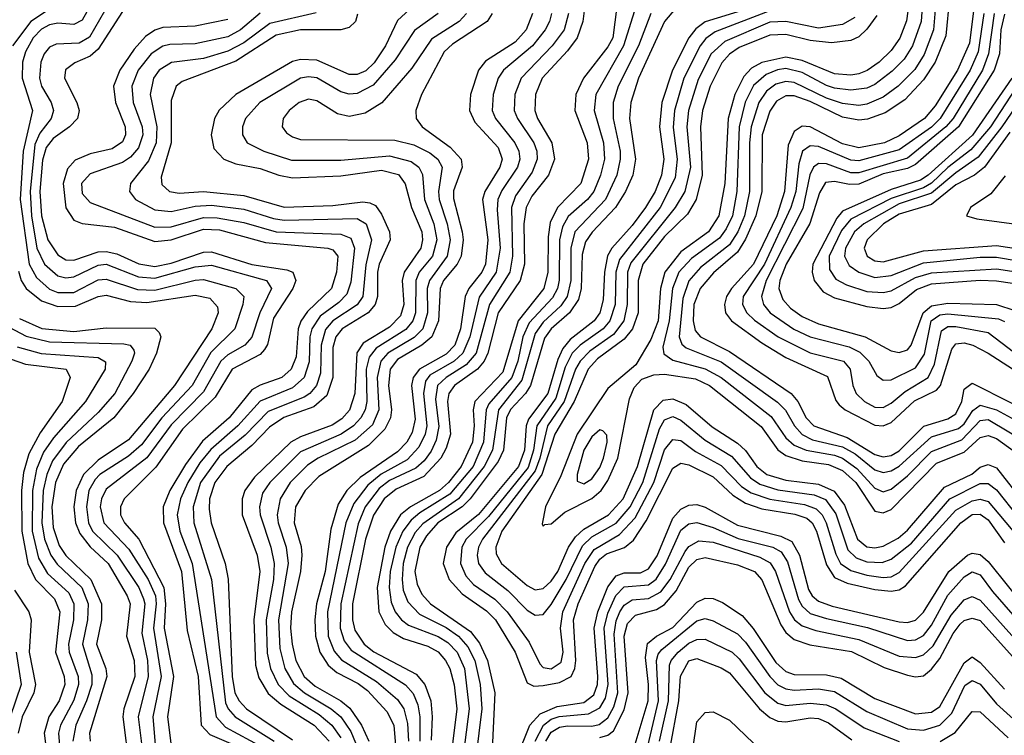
# Model space of a CAD drawing. Header units: inches. Extents: x 990535 to 1117859, y 769386 to 892122.
# Tile 818 of 1056: x 1046396 to 1048830, y 870605 to 872375. Entities that reach past the tile are written whole.
import ezdxf

# ---------------------------------------------------------------- set-up
doc = ezdxf.new("R2010")
doc.units = ezdxf.units.IN
doc.header["$MEASUREMENT"] = 0
doc.layers.add('B0847', color=7, linetype='Continuous')

msp = doc.modelspace()

# ---------------------------------------------------------------- linework, layer by layer
at = {"layer": 'B0847', "color": 5}
for points, elevation in [([(1046604.3, 872470), (1046550, 872373.5), (1046530, 872362.7), (1046490, 872366.2), (1046470, 872362.3), (1046450, 872351.2), (1046429.2, 872330), (1046410, 872295), (1046402.5, 872270), (1046402.1, 872230), (1046427.9, 872150), (1046404.5, 872050), (1046397.5, 871930), (1046419.4, 871770), (1046437.1, 871737.1), (1046470, 871708), (1046490, 871699.9), (1046530, 871699.9), (1046590, 871731.2), (1046610, 871733.3), (1046687.5, 871707.5), (1046730, 871706.1), (1046830, 871730.9), (1046850, 871732.1), (1046930.1, 871710), (1046949.7, 871690), (1046947.3, 871670), (1046927.7, 871610), (1046868.7, 871551.3), (1046821.9, 871470), (1046747, 871390), (1046696.9, 871323.1), (1046664.6, 871295.4), (1046594.3, 871250), (1046582.6, 871237.4), (1046567.1, 871210), (1046560.7, 871170), (1046566.4, 871130), (1046576.2, 871110), (1046637.1, 871050), (1046690.2, 870970), (1046702.2, 870942.2), (1046704.9, 870930), (1046697.5, 870857.5), (1046712, 870790), (1046713.1, 870750), (1046688.5, 870650), (1046704.7, 870524.7)], 3140), ([(1047800.3, 872470), (1047787.6, 872370), (1047774.1, 872330), (1047750, 872297.6), (1047687.2, 872230), (1047670.6, 872190), (1047669.3, 872150), (1047676, 872130), (1047711.4, 872070), (1047718, 872030), (1047703.2, 871990), (1047661.4, 871938.6), (1047647.5, 871910), (1047641.7, 871870), (1047643.7, 871770), (1047633.1, 871730), (1047578.9, 871650), (1047553.4, 871550), (1047544.4, 871530), (1047527.6, 871510), (1047470.9, 871470), (1047456.5, 871450), (1047453.3, 871430), (1047460.8, 871350), (1047450, 871314.7), (1047436.7, 871290), (1047395, 871245), (1047326.7, 871213.3), (1047297, 871190), (1047270.8, 871149.2), (1047250.8, 871090), (1047218.7, 870930), (1047218.2, 870890), (1047224.5, 870864.5), (1047247.7, 870830), (1047271.1, 870811.1), (1047375.8, 870755.9), (1047397.3, 870730), (1047411.9, 870690), (1047415.7, 870650), (1047413, 870593)], 3480), ([(1048598.3, 872450), (1048588.1, 872371.9), (1048571.2, 872328.8), (1048550, 872298.3), (1048520.1, 872270), (1048490.7, 872249.3), (1048470, 872241.1), (1048450, 872237.9), (1048410, 872241.1), (1048330, 872274.1), (1048290, 872282), (1048230, 872269), (1048205, 872255), (1048185.6, 872234.4), (1048163.5, 872190), (1048146.8, 872130), (1048138.7, 871970), (1048124.3, 871890), (1048098.2, 871850), (1048030, 871800.5), (1047990.4, 871750), (1047980.1, 871710), (1047974.3, 871630), (1047956.1, 871583.9), (1047918.7, 871521.3), (1047850, 871462.3), (1047773.9, 871350), (1047733.7, 871246.3), (1047695.4, 871170), (1047687.7, 871127.7), (1047690, 871121.7), (1047694, 871126), (1047710, 871127.4), (1047743.5, 871156.5), (1047810, 871190.8), (1047833.4, 871210), (1047850, 871234.8), (1047874.1, 871290), (1047903, 871437), (1047914.6, 871465.4), (1047934.1, 871485.9), (1047963.6, 871496.4), (1047990, 871498.4), (1048066.6, 871486.6), (1048101.2, 871470), (1048228.5, 871368.5), (1048270, 871310.6), (1048290, 871296.5), (1048330, 871283.6), (1048394.7, 871274.7), (1048430, 871259.8), (1048462.6, 871230), (1048510, 871158.8), (1048530, 871155.1), (1048550, 871163.5), (1048661.8, 871278.2), (1048730, 871305.1), (1048770, 871341.1), (1048790, 871346.3), (1048810, 871339.2), (1048870, 871295.8)], 3720), ([(1046630, 872439.2), (1046568.3, 872331.7), (1046543, 872317), (1046485.8, 872314.2), (1046470, 872306.7), (1046456.8, 872290), (1046447.8, 872270), (1046444.6, 872230), (1046450.1, 872210), (1046474.1, 872170), (1046479.8, 872150), (1046473.4, 872130), (1046445.8, 872094.2), (1046433.6, 872066.4), (1046421.6, 871950), (1046424.9, 871890), (1046438.1, 871810), (1046457.5, 871770), (1046490, 871741.4), (1046510, 871736.2), (1046530, 871738.8), (1046590, 871767.8), (1046610, 871769.7), (1046690, 871738.4), (1046730, 871735.1), (1046830, 871763.5), (1046870, 871767.8), (1047006.1, 871730), (1047018.4, 871710), (1046989.9, 871650.1), (1046970, 871589.6), (1046952.4, 871570), (1046910, 871545.7), (1046892.8, 871530), (1046850, 871454.1), (1046770, 871372.8), (1046710, 871290.7), (1046610, 871213.6), (1046598.2, 871190), (1046594.9, 871170), (1046603.9, 871130), (1046665.3, 871065.3), (1046713.3, 870990), (1046731.6, 870950), (1046733.6, 870930), (1046726.9, 870870), (1046745.3, 870750), (1046725, 870650), (1046731.7, 870571.7)], 3160), ([(1048628.1, 872430), (1048624, 872370), (1048602.8, 872310), (1048582.5, 872277.5), (1048552.7, 872247.3), (1048510, 872214.3), (1048490, 872205.3), (1048450, 872200.5), (1048410, 872205.5), (1048390, 872211.7), (1048330, 872244.3), (1048290, 872253.9), (1048269.1, 872250.9), (1048240.6, 872239.4), (1048210, 872212.3), (1048189.3, 872170.7), (1048174.1, 872110), (1048168.7, 871950), (1048157.4, 871890), (1048142.4, 871857.6), (1048125.7, 871834.3), (1048056.2, 871783.8), (1048025.3, 871750), (1048009.7, 871710), (1048001, 871630), (1047985.2, 871565.2), (1047988.1, 871548.2), (1048010, 871532.8), (1048090, 871511.6), (1048129.6, 871489.5), (1048253.3, 871393.3), (1048290, 871340.8), (1048310, 871322.5), (1048339.8, 871310), (1048410, 871297.9), (1048430, 871290), (1048464.7, 871264.7), (1048510, 871215.7), (1048530, 871207.1), (1048550, 871213.8), (1048590, 871246.8), (1048650, 871306.5), (1048724.8, 871335.2), (1048770, 871383.1), (1048790, 871385.7), (1048887.5, 871327.5)], 3740), ([(1048660.9, 872430), (1048654.8, 872350), (1048631.3, 872288.7), (1048608.2, 872251.8), (1048567.2, 872210), (1048530, 872183.1), (1048490, 872165.5), (1048470, 872162.8), (1048430, 872167.6), (1048390, 872181), (1048310, 872219.1), (1048290, 872221.9), (1048264.7, 872215.3), (1048242, 872198), (1048223, 872170), (1048204.2, 872110), (1048199.6, 872070), (1048200.1, 871950), (1048187.7, 871890), (1048171, 871850), (1048150, 871817.7), (1048078.4, 871761.6), (1048050, 871728.5), (1048035, 871685), (1048026.3, 871590), (1048032.5, 871572.5), (1048043.1, 871563.1), (1048130, 871528.7), (1048268.7, 871428.7), (1048288.7, 871408.7), (1048311.3, 871370), (1048330, 871348.9), (1048355.7, 871335.7), (1048430, 871318.6), (1048460.6, 871300.6), (1048510, 871261.2), (1048530, 871254.4), (1048550, 871258.9), (1048570, 871270.2), (1048650, 871342.8), (1048716, 871364), (1048730, 871375.5), (1048751.8, 871408.2), (1048770, 871421.2), (1048810, 871410), (1048910, 871355.1)], 3760), ([(1048694.3, 872430), (1048684.9, 872335.1), (1048658.6, 872270), (1048630, 872225.8), (1048583.7, 872176.3), (1048535.3, 872144.7), (1048491.4, 872128.6), (1048470, 872126.6), (1048430, 872133.7), (1048350, 872172.7), (1048310, 872186.1), (1048290, 872186.1), (1048266.9, 872173.1), (1048250, 872148.6), (1048231.5, 872090), (1048229.9, 871950), (1048215.8, 871890), (1048190, 871831.6), (1048170, 871799.6), (1048111.1, 871748.9), (1048078.2, 871710), (1048062.6, 871670), (1048060.5, 871630), (1048065.8, 871605.8), (1048078.4, 871590), (1048150, 871554.3), (1048303.2, 871450), (1048319.6, 871430), (1048340.1, 871390), (1048358.5, 871370), (1048441.5, 871341.5), (1048510, 871299.4), (1048530, 871293.2), (1048550, 871296.8), (1048570, 871308.3), (1048630.5, 871369.5), (1048690, 871387.9), (1048710, 871400), (1048724.8, 871430), (1048730, 871460.5), (1048750, 871475.5), (1048940, 871380)], 3780), ([(1047370.1, 872410), (1047330, 872372.5), (1047300.4, 872310), (1047271.8, 872268.2), (1047251.5, 872248.5), (1047230, 872238.9), (1047210, 872239), (1047130, 872274.4), (1047090, 872276.4), (1047070, 872271.3), (1046930.5, 872190), (1046889.3, 872150.7), (1046877.1, 872130), (1046868.9, 872090), (1046876, 872056), (1046900.4, 872030), (1046930, 872018.6), (1046990, 872006.8), (1047036.8, 871990), (1047070, 871983.8), (1047190, 871988.9), (1047290, 872002.4), (1047332.2, 871992.2), (1047349, 871969), (1047364.7, 871910), (1047389.8, 871850), (1047391.5, 871830), (1047387.5, 871810), (1047346.2, 871750), (1047341.6, 871730), (1047345.3, 871670), (1047337.6, 871642.4), (1047310, 871614.3), (1047245.3, 871574.7), (1047229.6, 871550.4), (1047224.3, 871450), (1047211.2, 871408.8), (1047192.2, 871387.8), (1047168.4, 871371.6), (1047090, 871343.3), (1047066.2, 871330), (1046976.4, 871243.6), (1046952.3, 871210), (1046945.6, 871190), (1046945.8, 871150), (1046982.7, 871050), (1046989.2, 871010), (1046974.5, 870890), (1046978.6, 870778.6), (1046987.1, 870747.1), (1047010, 870708.5), (1047041.5, 870681.4), (1047124.1, 870630), (1047160.5, 870590)], 3320), ([(1047872.2, 872407.8), (1047861.9, 872330), (1047850, 872307.4), (1047789.8, 872230), (1047770.3, 872190), (1047768.4, 872150), (1047798.5, 872070), (1047801.7, 872030), (1047783, 871970), (1047725.6, 871910), (1047706.8, 871873.2), (1047702.1, 871837.9), (1047701, 871750), (1047691.6, 871710), (1047628, 871630), (1047590, 871503), (1047520.9, 871430), (1047516.6, 871410), (1047519, 871370), (1047515, 871330), (1047487.4, 871270), (1047455.7, 871230), (1047433.6, 871210), (1047361.7, 871170), (1047337.6, 871150), (1047312.4, 871110), (1047298.8, 871070), (1047279.5, 870970), (1047283.5, 870910), (1047299.1, 870879.1), (1047318.8, 870858.8), (1047344.2, 870844.2), (1047404.8, 870824.8), (1047430, 870811.1), (1047448.6, 870790), (1047458.9, 870770), (1047469.6, 870729.6), (1047476.1, 870670), (1047456.6, 870510)], 3520), ([(1047919.4, 872410), (1047888.6, 872310), (1047819.7, 872190), (1047815.7, 872150), (1047839.1, 872070), (1047841.8, 872030), (1047831.8, 871990), (1047814.9, 871950), (1047799.2, 871930), (1047751.6, 871888.4), (1047737.4, 871862.6), (1047730.6, 871830), (1047729.5, 871730.5), (1047725.4, 871710), (1047713, 871687), (1047655.1, 871624.9), (1047639.6, 871590), (1047626.9, 871530), (1047612.7, 871490), (1047555.4, 871424.6), (1047549.1, 871410), (1047542.4, 871330), (1047516.6, 871270), (1047459.2, 871200.8), (1047385, 871155), (1047363.4, 871136.6), (1047343, 871110), (1047325.6, 871070), (1047312, 871010), (1047309.1, 870970), (1047314.2, 870934.2), (1047324.2, 870910), (1047339.8, 870890), (1047357.3, 870877.3), (1047430, 870849.2), (1047454, 870834), (1047476.9, 870810), (1047495.5, 870770), (1047507.1, 870670), (1047488.9, 870528.9)], 3540), ([(1048017.3, 872402.7), (1047989.9, 872370.1), (1047925.7, 872230), (1047906.3, 872170), (1047902.9, 872130), (1047918, 872030), (1047911.2, 871990), (1047893.6, 871950), (1047868.9, 871910), (1047810.6, 871849.4), (1047794.4, 871825.6), (1047786.4, 871793.6), (1047784.1, 871710), (1047777.1, 871682.9), (1047755, 871650), (1047709.8, 871610.2), (1047693.1, 871586.9), (1047658.6, 871470), (1047646.4, 871450), (1047609, 871411), (1047599.2, 871390), (1047591.5, 871310), (1047578.4, 871281.6), (1047509.5, 871190), (1047489.3, 871170), (1047429.2, 871130), (1047401.5, 871098.5), (1047385, 871070), (1047372.9, 871010), (1047378.4, 870978.4), (1047390, 870953.9), (1047411.5, 870930), (1047510, 870861.7), (1047532.4, 870832.4), (1047552.1, 870790), (1047570, 870710), (1047563.5, 870570)], 3580), ([(1048755.5, 872410), (1048743.2, 872316.8), (1048714.2, 872250), (1048658.5, 872161.5), (1048632.6, 872130), (1048570, 872087.5), (1048533.6, 872070), (1048470, 872057.7), (1048430, 872068), (1048350, 872110), (1048330, 872111.7), (1048310, 872098.2), (1048295.3, 872064.7), (1048286.3, 871950), (1048267.7, 871890), (1048210, 871770.2), (1048155.5, 871710), (1048143.3, 871690), (1048137.7, 871670), (1048140.8, 871650), (1048155.6, 871630), (1048230, 871575.9), (1048290, 871539.6), (1048392.2, 871492.2), (1048412.9, 871432.9), (1048421.8, 871421.8), (1048436, 871410), (1048510, 871371.8), (1048530, 871370.2), (1048550, 871378.2), (1048608, 871432), (1048661.9, 871458.1), (1048671.7, 871470), (1048699.8, 871560.2), (1048710, 871573.3), (1048730, 871575.4), (1048751.8, 871570), (1048790, 871550.3), (1048910, 871472.6)], 3820), ([(1046470, 872400.7), (1046423.6, 872370), (1046378.1, 872310)], 3120), ([(1046650, 872394.8), (1046590, 872301.5), (1046570, 872284.4), (1046532.3, 872267.7), (1046509.3, 872250.7), (1046506.4, 872230), (1046537.1, 872170), (1046542.6, 872150), (1046538.8, 872130), (1046519.1, 872110), (1046478.7, 872081.3), (1046461.6, 872058.4), (1046452.5, 872027.5), (1046445.7, 871950), (1046450.2, 871890), (1046465.4, 871830), (1046490, 871793.4), (1046510, 871781), (1046530, 871779.6), (1046590, 871800.5), (1046610, 871801.6), (1046635.8, 871795.8), (1046690.7, 871770.7), (1046730, 871764.5), (1046770, 871772.6), (1046850, 871799.8), (1046870, 871800.7), (1046969.4, 871769.4), (1047056.4, 871756.4), (1047071, 871750), (1047078.1, 871730), (1047070.7, 871710), (1047023.5, 871636.5), (1047008.5, 871571.5), (1047001.1, 871558.9), (1046990, 871547), (1046921.3, 871510), (1046879, 871441), (1046798.2, 871361.8), (1046732.1, 871267.9), (1046654.3, 871190), (1046644.8, 871170), (1046645.1, 871150), (1046655.3, 871130), (1046690.3, 871090), (1046752.2, 870970), (1046756.7, 870930), (1046753.3, 870870), (1046776.1, 870750), (1046761.6, 870650), (1046770, 870578.9)], 3180), ([(1046990, 872390.6), (1046941.6, 872350), (1046910, 872332.2), (1046830, 872315.4), (1046766.8, 872313.2), (1046750, 872309.2), (1046720.5, 872290), (1046688.5, 872250), (1046673.3, 872210), (1046676.5, 872170), (1046698.3, 872110), (1046700, 872090), (1046690, 872057.8), (1046670, 872034.8), (1046650, 872021.4), (1046570, 871993.7), (1046548.9, 871970), (1046550, 871944.6), (1046570, 871922.7), (1046730, 871861.4), (1046770, 871862.7), (1046850, 871885.5), (1046884.4, 871884.4), (1046950, 871873.2), (1047030, 871850.2), (1047190, 871844.5), (1047214.7, 871834.7), (1047223.8, 871810), (1047214.3, 871725.7), (1047204.4, 871695.6), (1047184.7, 871675.3), (1047138.8, 871641.1), (1047117.7, 871610), (1047113.1, 871590), (1047111.8, 871528.2), (1047098.7, 871490), (1047070, 871464.4), (1046990, 871431.6), (1046935, 871370), (1046868, 871312), (1046841.1, 871278.9), (1046811.9, 871230), (1046793.8, 871190), (1046785.1, 871150), (1046791.8, 871110), (1046822.1, 871030), (1046881.3, 870650), (1046904.6, 870624.6), (1046995.7, 870575.7)], 3240), ([(1047128.4, 872391.6), (1047014.3, 872365.7), (1046950, 872317.2), (1046910, 872296.6), (1046850, 872278.9), (1046771.3, 872268.7), (1046740.9, 872250), (1046726.4, 872230), (1046718.7, 872190), (1046735.3, 872110), (1046733.6, 872070), (1046714.1, 872025.9), (1046669.6, 871970), (1046667.5, 871950), (1046682.5, 871930), (1046730, 871904.4), (1046770, 871900.2), (1046830, 871913.6), (1046870, 871915.9), (1046950, 871906.5), (1047023.1, 871883.1), (1047050, 871879.2), (1047230, 871883.1), (1047252.6, 871870), (1047265.2, 871830), (1047251.7, 871768.3), (1047243.8, 871690), (1047230.4, 871669.6), (1047170.1, 871629.9), (1047151.5, 871608.5), (1047141.4, 871570), (1047139.7, 871500.3), (1047129.8, 871470), (1047112.7, 871450), (1047098.8, 871441.2), (1047010, 871405.3), (1046952.9, 871347.1), (1046890, 871294.8), (1046843.2, 871230), (1046824.4, 871170), (1046826.6, 871130), (1046870.2, 870990), (1046905, 870685), (1046911.1, 870670), (1046928.7, 870650), (1047025.1, 870590)], 3260), ([(1047231.2, 872388.8), (1047225.7, 872370), (1047210, 872355.8), (1047190, 872349.4), (1047090, 872350.1), (1047030, 872336.4), (1046930, 872272), (1046797.9, 872222.1), (1046782.6, 872210), (1046770, 872175.1), (1046770.2, 872070), (1046745.5, 871985.5), (1046747.2, 871967.2), (1046765.9, 871950), (1046790, 871946), (1046850.1, 871949.9), (1046950, 871940.3), (1047050, 871911.2), (1047170, 871915.5), (1047244.1, 871924.1), (1047261.7, 871921.7), (1047275.2, 871915.2), (1047290, 871893.7), (1047309.8, 871850), (1047312, 871830), (1047284.3, 871770), (1047280.1, 871750), (1047280.3, 871690), (1047274.6, 871670), (1047257.1, 871650), (1047192.7, 871610), (1047177, 871590), (1047170, 871563.6), (1047169.9, 871490), (1047155.1, 871444.9), (1047123.1, 871416.9), (1047048.8, 871391.2), (1047013.2, 871366.8), (1046970, 871321.8), (1046907.6, 871270), (1046878.4, 871230), (1046865.2, 871190), (1046864.1, 871164.1), (1046869.6, 871130), (1046903.7, 871030), (1046910.9, 870990.9), (1046921.5, 870750), (1046927.9, 870710), (1046938.1, 870690), (1046956.4, 870670), (1047070, 870593.7)], 3280), ([(1047430.5, 872390), (1047372, 872348), (1047324.4, 872275.6), (1047270, 872213.2), (1047230, 872192.6), (1047210, 872190.9), (1047190, 872196.2), (1047130, 872230.9), (1047110, 872233.7), (1047090, 872229.9), (1046989.6, 872170), (1046954.4, 872130), (1046946.6, 872110), (1046946.5, 872090), (1046958, 872070), (1046999.8, 872050), (1047067.5, 872027.6), (1047190, 872027.7), (1047310, 872037.7), (1047363.8, 872023.8), (1047382.6, 872010), (1047391.8, 871991.8), (1047396.5, 871930), (1047419.5, 871870), (1047427.1, 871830), (1047415.9, 871790), (1047383.6, 871750), (1047374.7, 871730), (1047374.2, 871650), (1047368, 871630), (1047350, 871608.1), (1047277.4, 871562.6), (1047259.9, 871540.1), (1047252.4, 871510), (1047253.6, 871430), (1047249.9, 871410), (1047239.2, 871390), (1047220.8, 871370), (1047190.6, 871349.4), (1047090, 871305.7), (1047014, 871230), (1046996.5, 871203.5), (1046988.4, 871170), (1046990, 871150), (1047016.6, 871070), (1047025.1, 871030), (1047023.2, 870990), (1047004.9, 870890), (1047008, 870808), (1047015.9, 870770), (1047034.6, 870730), (1047062.2, 870702.2), (1047136.4, 870656.4), (1047167.5, 870630), (1047190, 870598.5)], 3340), ([(1047500.1, 872390), (1047482.4, 872370), (1047413.4, 872326.6), (1047364.9, 872255.1), (1047291.2, 872168.8), (1047250, 872143.6), (1047210, 872135.7), (1047181.6, 872141.6), (1047130, 872174.3), (1047110, 872178.3), (1047086.5, 872170), (1047062.2, 872150), (1047047.5, 872130), (1047045.1, 872110), (1047055.3, 872095.3), (1047070, 872084.7), (1047090, 872078.6), (1047322.9, 872077), (1047370, 872065.6), (1047410, 872045.7), (1047429.4, 872030), (1047440.3, 872010), (1047431.5, 871950), (1047432.7, 871930), (1047452.9, 871870), (1047460.1, 871830), (1047452.8, 871790), (1047408.5, 871730), (1047403.5, 871710), (1047404.2, 871650), (1047392.3, 871610), (1047370.9, 871589.1), (1047306.2, 871550), (1047288.5, 871530), (1047279.2, 871490), (1047283.4, 871410), (1047267.6, 871372.4), (1047225.5, 871334.5), (1047134, 871290), (1047107.4, 871272.6), (1047064.8, 871230), (1047039.8, 871190), (1047032.3, 871150), (1047034.7, 871130), (1047054.4, 871070), (1047059.9, 871030), (1047035.8, 870890), (1047039.2, 870819.2), (1047050.9, 870770), (1047073, 870733), (1047099.7, 870710), (1047166, 870670), (1047190.1, 870650.1), (1047214.4, 870614.4), (1047225.8, 870585.8)], 3360), ([(1047563.4, 872390), (1047551.1, 872370), (1047465.5, 872314.5), (1047444.9, 872295.1), (1047389, 872190), (1047375.5, 872150), (1047376.3, 872130), (1047391, 872110), (1047459.6, 872059.6), (1047487.2, 872030), (1047490, 872010), (1047468.6, 871951.4), (1047467.8, 871932.2), (1047489.9, 871850), (1047492, 871830), (1047487, 871790), (1047477.4, 871770), (1047443.5, 871730), (1047435, 871710), (1047431.3, 871630), (1047414.3, 871590), (1047390, 871570), (1047330, 871534.4), (1047311.7, 871510), (1047307.5, 871470), (1047315.3, 871410), (1047312.2, 871390), (1047298.4, 871361.6), (1047258.4, 871321.6), (1047135.4, 871244.6), (1047101.7, 871210), (1047078, 871170), (1047074.4, 871130), (1047091.6, 871071.6), (1047093.6, 871050), (1047090.3, 871010), (1047067.7, 870910), (1047065.3, 870870), (1047069.1, 870830), (1047078.3, 870790), (1047099.2, 870750), (1047126, 870726), (1047189.6, 870689.6), (1047211.9, 870671.9), (1047240.4, 870630), (1047258.6, 870590)], 3380), ([(1047663.5, 872390), (1047647.9, 872350), (1047620.6, 872319.4), (1047547.6, 872272.4), (1047529.8, 872250), (1047510.1, 872190), (1047507.5, 872150), (1047521.3, 872121.3), (1047578.3, 872058.3), (1047588.2, 872030), (1047582.9, 872010), (1047545.4, 871950), (1047540.2, 871930), (1047553.2, 871830), (1047547.4, 871770), (1047538.2, 871750), (1047506, 871710), (1047497.2, 871690), (1047485.4, 871610), (1047471.2, 871570), (1047450, 871547.3), (1047384, 871510), (1047368.2, 871490), (1047364.3, 871470), (1047373.7, 871386.3), (1047366, 871354), (1047352.7, 871330), (1047330, 871305.6), (1047237.6, 871242.4), (1047204.5, 871210), (1047183.5, 871176.5), (1047165.2, 871114.8), (1047151, 871010), (1047129.7, 870930), (1047125.4, 870890), (1047127.2, 870850), (1047137.6, 870810), (1047158.5, 870778.5), (1047180.2, 870760.2), (1047232.8, 870732.8), (1047255.6, 870715.6), (1047303.5, 870663.5), (1047320.5, 870630), (1047325.5, 870570)], 3420), ([(1047710.3, 872390), (1047705.5, 872370), (1047695.1, 872350), (1047663.1, 872310), (1047591.9, 872250), (1047578.8, 872230), (1047565.9, 872190), (1047563.8, 872150), (1047572.3, 872130), (1047619.8, 872070), (1047629.6, 872050), (1047632, 872030), (1047626.6, 872010), (1047587.4, 871952.6), (1047578, 871930), (1047575.9, 871904.1), (1047583.8, 871810), (1047573.8, 871750), (1047531.5, 871688.5), (1047508.9, 871590), (1047491.2, 871550), (1047469.8, 871530), (1047410, 871495.2), (1047399.3, 871480.7), (1047394, 871450), (1047402, 871370), (1047397.8, 871350), (1047382.4, 871317.6), (1047353.6, 871286.4), (1047289, 871251), (1047256.6, 871223.4), (1047221.5, 871178.5), (1047202.4, 871130), (1047156.6, 870910), (1047158.6, 870850), (1047173, 870813), (1047191.4, 870791.4), (1047278, 870738), (1047330, 870693.4), (1047345.7, 870670), (1047354.3, 870634.3), (1047356.6, 870590)], 3440), ([(1047752.2, 872390), (1047741.4, 872350), (1047711.8, 872310), (1047635.1, 872230), (1047619.4, 872190), (1047618.4, 872150), (1047626, 872130), (1047666.4, 872070), (1047674.2, 872050), (1047675.3, 872030), (1047662.7, 871997.3), (1047621.2, 871938.8), (1047611.5, 871910), (1047614.1, 871790), (1047607.8, 871750), (1047556.8, 871670), (1047524.3, 871550), (1047499.2, 871520.8), (1047450.1, 871489.9), (1047428.8, 871470), (1047423.8, 871436.2), (1047431.8, 871368.2), (1047425.2, 871334.8), (1047412.8, 871307.2), (1047396, 871284), (1047374.8, 871265.2), (1047310, 871234.7), (1047284.6, 871215.4), (1047250.2, 871170), (1047232.3, 871127.7), (1047189.6, 870930), (1047188.1, 870870), (1047198.3, 870838.3), (1047215.1, 870815.1), (1047349.5, 870729.5), (1047368.4, 870708.4), (1047380.1, 870680.1), (1047384.9, 870650), (1047385.3, 870590)], 3460), ([(1047955.6, 872390), (1047925.2, 872310), (1047875.2, 872210), (1047863, 872170), (1047862.7, 872130), (1047879.9, 872050), (1047880.5, 872030), (1047872, 871990), (1047843.7, 871930), (1047768, 871850), (1047758.2, 871810), (1047757.9, 871730), (1047749.4, 871690), (1047733.1, 871666.9), (1047690, 871626.8), (1047670, 871598.2), (1047637.2, 871482.8), (1047579.8, 871410), (1047564.2, 871310), (1047543.9, 871270), (1047480.7, 871190), (1047392.1, 871127.9), (1047373.6, 871106.4), (1047354.6, 871070), (1047344, 871030), (1047340.9, 870990), (1047344.1, 870964.1), (1047355.2, 870935.2), (1047384.4, 870904.4), (1047450, 870871.7), (1047480.2, 870850), (1047503.7, 870823.7), (1047520.8, 870790), (1047534, 870730), (1047538.1, 870670), (1047523.5, 870550)], 3560), ([(1048190, 872400.2), (1048090.4, 872369.6), (1048067.4, 872352.6), (1048050, 872330.3), (1048009.9, 872250), (1047983.2, 872170), (1047977.4, 872110), (1047987.8, 872030), (1047982.6, 871990), (1047966.5, 871950), (1047942.5, 871910), (1047910, 871865.7), (1047859.8, 871810), (1047849.1, 871790.9), (1047841.2, 871750), (1047838.3, 871681.7), (1047829.7, 871650), (1047815.9, 871630), (1047756.3, 871583.7), (1047738.1, 871561.9), (1047725.8, 871534.2), (1047701.7, 871450), (1047653.5, 871386.5), (1047647.7, 871370), (1047644, 871310), (1047629.2, 871270), (1047530, 871150.6), (1047474.1, 871105.9), (1047451, 871070), (1047442.9, 871030), (1047457.5, 870990), (1047490, 870954.4), (1047550, 870912.6), (1047572.1, 870890), (1047620.4, 870810), (1047650, 870734.6), (1047666.6, 870726.6), (1047690, 870727.6), (1047730, 870735.3), (1047759, 870750), (1047768.3, 870770), (1047770.4, 870789.6), (1047764.4, 870890), (1047776.1, 870930), (1047817.9, 871022.1), (1047830, 871040.1), (1047846.5, 871053.5), (1047890.5, 871069.5), (1047913, 871087), (1047944.8, 871135.2), (1048010, 871265.7), (1048030, 871277.7), (1048050, 871273.5), (1048110, 871244.1), (1048158.8, 871198.8), (1048190, 871178.9), (1048230, 871164.8), (1048311.9, 871151.9), (1048341.4, 871141.4), (1048354.5, 871130), (1048365.2, 871110), (1048390, 871026.5), (1048410, 870994.8), (1048441, 870981), (1048510, 870965.6), (1048550, 870960.9), (1048570, 870964.8), (1048585.3, 870974.7), (1048722, 871130), (1048750, 871150.6), (1048770, 871151.4), (1048790, 871137.5), (1048830, 871081)], 3620), ([(1048250, 872396.9), (1048115.2, 872344.8), (1048091.9, 872328.1), (1048077.6, 872310), (1048037.5, 872230), (1048014.7, 872150), (1048011.5, 872108.5), (1048021.4, 872030), (1048016.2, 871983.8), (1047978.7, 871910), (1047878.3, 871781.7), (1047869.2, 871750), (1047868, 871670), (1047855, 871630), (1047837.9, 871610), (1047781, 871570), (1047761.8, 871550), (1047744.5, 871515.5), (1047721.3, 871438.7), (1047674.2, 871370), (1047666.2, 871310), (1047652.5, 871267.5), (1047554.3, 871145.7), (1047499.3, 871090), (1047488.9, 871070), (1047485.4, 871030), (1047499, 870999), (1047518, 870978), (1047570, 870941.1), (1047601, 870910), (1047655.1, 870835.1), (1047681.2, 870781.2), (1047690, 870772.3), (1047710, 870769), (1047734.1, 870785.9), (1047739.2, 870810), (1047732.4, 870870), (1047738.4, 870910), (1047792.6, 871030), (1047815.5, 871064.5), (1047878.9, 871101.1), (1047917.5, 871142.5), (1047963.7, 871230), (1047990, 871311), (1048010, 871336.5), (1048030, 871333.6), (1048066.7, 871306.7), (1048130, 871272), (1048180.3, 871220.3), (1048204.1, 871204.1), (1048250, 871188.5), (1048335.9, 871175.9), (1048365, 871165), (1048379.7, 871150), (1048389.7, 871130), (1048412.8, 871052.8), (1048424.7, 871030), (1048450, 871012.1), (1048490, 871001.2), (1048530, 870994.9), (1048550, 870996.8), (1048570, 871007.2), (1048710, 871161.5), (1048750, 871184.7), (1048770, 871188.6), (1048790, 871182.7), (1048860.1, 871100.1)], 3640), ([(1048460, 872380), (1048430, 872362.7), (1048370, 872353.7), (1048290, 872370.1), (1048250, 872368.6), (1048139.2, 872320.8), (1048105.1, 872290), (1048072.8, 872227.2), (1048049.2, 872150), (1048045.2, 872110), (1048053.6, 872010), (1048039.8, 871950), (1048016.4, 871910), (1047906.3, 871773.7), (1047898.1, 871750), (1047897.8, 871670), (1047889.2, 871630), (1047863.7, 871596.3), (1047804.9, 871555.1), (1047781, 871530), (1047769.7, 871510), (1047742, 871430), (1047700.8, 871370), (1047681.9, 871290), (1047670, 871259.3), (1047539.7, 871090), (1047529.8, 871070), (1047526.6, 871050), (1047530, 871030), (1047546.3, 871006.3), (1047602.6, 870962.6), (1047650, 870914), (1047670, 870901.6), (1047690, 870903.8), (1047710, 870928.1), (1047746.4, 870990), (1047786.8, 871073.2), (1047810, 871095.8), (1047870.5, 871129.5), (1047905, 871170), (1047936.1, 871230), (1047977.5, 871362.5), (1047990, 871385.2), (1048010, 871392.9), (1048030, 871384.2), (1048090, 871334.8), (1048155.3, 871295.3), (1048201.9, 871241.9), (1048225.6, 871225.6), (1048270, 871211.8), (1048359.5, 871199.5), (1048387.9, 871187.9), (1048412.8, 871152.8), (1048443.2, 871063.2), (1048463.3, 871043.3), (1048490, 871033.5), (1048527.8, 871032.2), (1048550, 871040), (1048599.9, 871080.1), (1048694.6, 871190), (1048770, 871227.6), (1048790, 871227.9), (1048810, 871212.3), (1048864.2, 871144.2)], 3660), ([(1048514.5, 872385.5), (1048490, 872351.5), (1048470, 872332.7), (1048450, 872323.2), (1048402.4, 872317.6), (1048350, 872323.1), (1048290, 872338.5), (1048250, 872336.7), (1048174.1, 872305.9), (1048150.4, 872289.6), (1048131.5, 872268.5), (1048102.4, 872210), (1048083.8, 872150), (1048078.9, 872110), (1048082.9, 871990), (1048068.3, 871930), (1048046.2, 871893.8), (1047990, 871838.2), (1047935.9, 871770), (1047924.3, 871730), (1047924.5, 871650), (1047910.8, 871610), (1047890, 871584.5), (1047823.9, 871536.1), (1047800.8, 871510), (1047766.1, 871430), (1047718.8, 871350), (1047686.6, 871250), (1047587.4, 871110), (1047572.6, 871070), (1047573.5, 871053.5), (1047586.8, 871030), (1047650, 870975.1), (1047670, 870964.7), (1047690, 870968.1), (1047710, 870986.3), (1047726, 871010), (1047752.8, 871070), (1047770, 871095.5), (1047790, 871114.9), (1047851.7, 871150), (1047887.6, 871190), (1047923.1, 871270), (1047963.1, 871410), (1047986.4, 871433.6), (1048010, 871436.8), (1048043.2, 871423.2), (1048107.9, 871367.9), (1048170, 871327.6), (1048190, 871309), (1048217.7, 871270), (1048243, 871250), (1048290, 871235.8), (1048370, 871225.7), (1048409, 871209), (1048434.3, 871174.3), (1048467.1, 871090), (1048490, 871070.5), (1048510, 871068.5), (1048530, 871072.9), (1048567.6, 871092.4), (1048590, 871112.3), (1048681.7, 871218.3), (1048749.7, 871250.3), (1048770, 871268), (1048790, 871274.7), (1048810, 871266.5), (1048878.7, 871178.7)], 3680), ([(1048779.2, 872390), (1048764.8, 872295.2), (1048745.6, 872250), (1048671.4, 872130), (1048650, 872108.9), (1048570, 872052.5), (1048470, 872026), (1048450, 872027.3), (1048370, 872061.4), (1048350, 872063.1), (1048330.6, 872049.4), (1048321.6, 872018.4), (1048314.1, 871950), (1048302.1, 871910), (1048236.5, 871770), (1048183.9, 871690), (1048182.6, 871670), (1048193.1, 871650), (1048211.9, 871631.9), (1048270.8, 871590), (1048350, 871551), (1048431.9, 871530), (1048448.6, 871510), (1048455.1, 871470), (1048463.5, 871450), (1048484.1, 871430), (1048510, 871416), (1048530, 871415.3), (1048550, 871426.1), (1048584.5, 871455.5), (1048641.3, 871490), (1048657.1, 871522.9), (1048674.7, 871605.3), (1048690, 871616.2), (1048710, 871616), (1048790, 871601), (1048886.8, 871526.8)], 3840), ([(1048804.6, 872390), (1048790.4, 872290), (1048775.9, 872250), (1048703.6, 872130), (1048685.4, 872110), (1048590, 872032.2), (1048470, 871996.3), (1048450, 871996.3), (1048390, 872018.5), (1048370, 872019.1), (1048358.3, 872010), (1048349, 871991), (1048331.8, 871908.2), (1048241.3, 871730), (1048229.1, 871690), (1048234.7, 871670), (1048250.7, 871650), (1048309.5, 871609.5), (1048350.1, 871590), (1048445.9, 871565.9), (1048472.6, 871552.6), (1048494.5, 871530), (1048514.5, 871494.5), (1048530, 871483), (1048550, 871484.1), (1048610, 871513.9), (1048632.5, 871547.5), (1048649.2, 871630), (1048670, 871645.1), (1048690, 871647.4), (1048815.1, 871635.1), (1048830, 871627.9)], 3860), ([(1048830, 872388.7), (1048820.9, 872350), (1048817.5, 872290), (1048804.8, 872250), (1048716.4, 872110), (1048610, 872016.9), (1048590, 872006.7), (1048530, 871993.4), (1048470, 871968.2), (1048447, 871967), (1048410, 871974.8), (1048388, 871972), (1048373.2, 871946.8), (1048349.1, 871870.9), (1048290.3, 871770), (1048274.4, 871730), (1048272.2, 871710), (1048282.4, 871682.4), (1048301.2, 871661.2), (1048330, 871640.7), (1048370, 871622.1), (1048485.8, 871590), (1048550, 871556.1), (1048570, 871551.5), (1048590, 871558.6), (1048599.1, 871570), (1048629.3, 871650), (1048650, 871667.1), (1048690, 871673.4), (1048810, 871670.2), (1048855.4, 871655.4)], 3880), ([(1046910, 872375.2), (1046830, 872359), (1046750, 872355.6), (1046730, 872348.9), (1046706.8, 872333.2), (1046678.5, 872301.5), (1046643.3, 872250), (1046627.9, 872210), (1046632.7, 872170), (1046656.3, 872110), (1046657.4, 872090), (1046650, 872073.1), (1046624.8, 872055.2), (1046570, 872043.4), (1046533, 872027), (1046514.5, 872005.5), (1046503.4, 871970), (1046510, 871909.6), (1046530, 871878.7), (1046550, 871870.6), (1046630, 871861.6), (1046730, 871826.1), (1046770, 871830.2), (1046850, 871856.5), (1046890, 871854.9), (1047003.6, 871823.6), (1047157.2, 871810), (1047170, 871805.5), (1047182.3, 871790), (1047179.4, 871750), (1047166.8, 871710), (1047107.3, 871652.7), (1047090.9, 871629.1), (1047084.3, 871610), (1047079.1, 871540.9), (1047067.1, 871510), (1047043.7, 871490), (1046990, 871470.9), (1046970, 871459.1), (1046914, 871390), (1046848, 871332), (1046805.6, 871274.4), (1046767.3, 871210), (1046750.2, 871170), (1046751.1, 871130), (1046795.7, 871010), (1046810, 870864.2), (1046836.9, 870750), (1046844.9, 870630), (1046866.3, 870606.3), (1046952.6, 870570)], 3220), ([(1048896.4, 872263.6), (1048795.4, 872110), (1048746.9, 872053.1), (1048690, 872009.4), (1048649.3, 871970.7), (1048630, 871959.3), (1048550, 871932.7), (1048450, 871881.3), (1048427, 871853), (1048396.4, 871790), (1048397.3, 871757.3), (1048413.2, 871733.2), (1048439.3, 871719.3), (1048490, 871702.7), (1048530, 871699.6), (1048550, 871704.3), (1048610, 871737.2), (1048650, 871748.4), (1048810, 871758.3), (1048870, 871749.1)], 3940), ([(1048919.4, 872250), (1048823.9, 872110), (1048765.3, 872034.7), (1048710, 871996.4), (1048650, 871945.7), (1048570, 871919.1), (1048482.6, 871870), (1048459.4, 871850), (1048437.3, 871810), (1048434.9, 871790), (1048446.5, 871766.5), (1048470.1, 871750), (1048510, 871736.8), (1048550, 871742.3), (1048630, 871773.1), (1048770, 871787.2), (1048810, 871787.2), (1048912.7, 871770)], 3960), ([(1048848.6, 872230), (1048751, 872089), (1048641.8, 871990), (1048622.2, 871977.8), (1048550, 871955), (1048430, 871901.4), (1048415.9, 871884.1), (1048356.2, 871770), (1048354.3, 871750), (1048359.7, 871730), (1048382, 871702), (1048410, 871686.6), (1048490, 871665.2), (1048530, 871660.4), (1048550, 871662.8), (1048570, 871672.5), (1048612.5, 871707.5), (1048650, 871721.6), (1048770, 871730.2), (1048810, 871729), (1048850, 871722.9)], 3920), ([(1048843.5, 872096.5), (1048780.4, 872010), (1048755.6, 871990), (1048710, 871966.3), (1048650, 871917.5), (1048570, 871893.5), (1048531.4, 871870), (1048490.4, 871830), (1048483.4, 871810), (1048490.9, 871790), (1048510, 871778.4), (1048530, 871776.1), (1048630, 871803.2), (1048810, 871815.9), (1048930, 871798.2)], 3980), ([(1048831.5, 871988.5), (1048796.1, 871943.9), (1048746.4, 871910), (1048736, 871890), (1048762.1, 871882.1), (1048970, 871854.4)], 4020), ([(1046393, 871753), (1046400, 871730), (1046412.3, 871710), (1046450, 871679.5), (1046490, 871665.4), (1046534.2, 871665.9), (1046590, 871690.2), (1046610, 871693.1), (1046670, 871677.6), (1046710, 871675.1), (1046830, 871693.8), (1046865.6, 871685.6), (1046884.9, 871664.9), (1046886.2, 871650), (1046870.6, 871610), (1046778.2, 871470), (1046664.6, 871335.4), (1046590, 871285.4), (1046553.3, 871250), (1046535.8, 871210), (1046529.9, 871170), (1046534, 871130), (1046544.2, 871104.2), (1046570, 871070.9), (1046614.4, 871030), (1046661.6, 870950), (1046668.8, 870930), (1046659.9, 870850), (1046679, 870790), (1046680.5, 870750), (1046653.5, 870670), (1046650.8, 870650), (1046666.4, 870526.4)], 3120), ([(1046395.7, 871635.7), (1046450.8, 871610.8), (1046530, 871603.2), (1046610, 871612.6), (1046730, 871611.7), (1046741, 871601), (1046745, 871590), (1046734.2, 871550), (1046715.9, 871510), (1046676.8, 871450), (1046628.8, 871390), (1046541.3, 871318.7), (1046504.4, 871275.6), (1046484.6, 871230), (1046475.3, 871170), (1046478.5, 871118.4), (1046493.8, 871073.8), (1046510, 871049.2), (1046572.1, 870990), (1046598.4, 870930), (1046598.4, 870890), (1046585.6, 870830), (1046609, 870770), (1046611.3, 870750), (1046568.2, 870610), (1046569.9, 870589.9)], 3080), ([(1046370, 871613.9), (1046411.6, 871591.6), (1046470, 871577.9), (1046653.2, 871573.2), (1046669.4, 871569.4), (1046677.7, 871557.6), (1046679.5, 871550), (1046673.2, 871530), (1046631.5, 871450), (1046590, 871403.1), (1046511, 871329.1), (1046476.7, 871283.3), (1046462.7, 871250), (1046453.7, 871210), (1046450.3, 871130), (1046457.1, 871090), (1046473.2, 871050), (1046488.2, 871028.2), (1046549.6, 870970), (1046565, 870930), (1046563.5, 870890), (1046551.1, 870830), (1046574.1, 870754.1), (1046574, 870730), (1046561.4, 870690), (1046534.3, 870630), (1046527, 870590)], 3060), ([(1046390, 871565.8), (1046449.2, 871549.2), (1046590, 871539.1), (1046608.4, 871528.4), (1046607.4, 871510), (1046558.5, 871430), (1046479.8, 871340.2), (1046455.2, 871304.8), (1046437.1, 871262.9), (1046427.4, 871210), (1046426.8, 871110), (1046442.8, 871042.8), (1046465, 871005), (1046517.3, 870957.3), (1046529.9, 870929.9), (1046528.7, 870890), (1046516.5, 870830), (1046518.5, 870810), (1046540.4, 870750), (1046541.3, 870730), (1046530, 870691.6), (1046496.6, 870630), (1046492.2, 870610), (1046497.1, 870550)], 3040), ([(1046375.1, 871535.1), (1046410, 871522.8), (1046510.7, 871510.7), (1046521.1, 871490), (1046500.7, 871430), (1046446.9, 871353.1), (1046418.9, 871301.1), (1046405.2, 871254.8), (1046400.6, 871210), (1046401.6, 871110), (1046416, 871030), (1046434.7, 870990), (1046482, 870942), (1046495, 870910), (1046484.6, 870810), (1046505.5, 870750), (1046507.5, 870730), (1046493.9, 870690), (1046468.1, 870650), (1046456.5, 870610), (1046474.4, 870470)], 3020), ([(1047624.5, 870550), (1047657.1, 870630), (1047682.2, 870657.8), (1047724.3, 870675.7), (1047790, 870686.2), (1047814.8, 870705.2), (1047823.9, 870730), (1047824.6, 870750), (1047815.8, 870870), (1047824.6, 870910), (1047850, 870971.6), (1047870, 870999.2), (1047890, 871006.2), (1047930, 871006.4), (1047950, 871016.6), (1047971.6, 871048.4), (1048010, 871141.5), (1048030, 871164.1), (1048050, 871174.2), (1048070, 871175.5), (1048090, 871169.3), (1048170, 871124.2), (1048277.3, 871097.3), (1048304.1, 871084.1), (1048323.8, 871050), (1048345.4, 870965.4), (1048354.4, 870950), (1048370, 870936.2), (1048403.9, 870923.9), (1048570, 870885.5), (1048590, 870883.8), (1048610.3, 870889.7), (1048630, 870909.4), (1048692.5, 871010), (1048738.9, 871050), (1048750, 871055.4), (1048770, 871052.2), (1048790, 871034.7), (1048890, 870909.3)], 3580), ([(1047669.7, 870590), (1047690.4, 870630), (1047710, 870644.3), (1047729.1, 870650.9), (1047802.1, 870657.9), (1047830, 870672.8), (1047843.6, 870696.4), (1047850.5, 870730), (1047840.8, 870870), (1047850, 870907.1), (1047869.6, 870950.4), (1047890, 870971.7), (1047950, 870976.9), (1047969.3, 870990.7), (1047992.3, 871027.7), (1048030, 871111.9), (1048050, 871127.7), (1048070, 871130.7), (1048110, 871119), (1048171.9, 871091.9), (1048257.1, 871070), (1048278.2, 871058.2), (1048294, 871034), (1048320.8, 870940.8), (1048330, 870924.3), (1048350, 870906.4), (1048390, 870893.3), (1048491.1, 870871.1), (1048590, 870839.3), (1048610, 870841.1), (1048630, 870851.7), (1048650, 870877.4), (1048690, 870951.3), (1048730, 870997.1), (1048750, 871008.9), (1048770, 871001.9), (1048800.1, 870960.1), (1048884.2, 870864.2)], 3560), ([(1047696.4, 870590), (1047710, 870612.6), (1047730, 870625), (1047750, 870628.5), (1047810, 870627.7), (1047828.4, 870631.6), (1047850, 870647.9), (1047864.7, 870675.3), (1047874.3, 870710), (1047865.3, 870854.7), (1047870, 870887.9), (1047879.7, 870910), (1047890, 870926.7), (1047910, 870939.5), (1047950, 870942.7), (1047980.3, 870959.7), (1048003.4, 870990), (1048040.5, 871059.5), (1048050, 871072.1), (1048074.4, 871085.6), (1048110, 871082.4), (1048225.3, 871045.3), (1048251.1, 871031.1), (1048263.7, 871010), (1048298.6, 870910), (1048310.7, 870890.7), (1048330, 870875.3), (1048363.7, 870863.7), (1048470, 870841.8), (1048570, 870800.8), (1048610, 870797.1), (1048630, 870803.6), (1048654.1, 870825.9), (1048698.2, 870901.8), (1048730, 870940.2), (1048750, 870947.9), (1048770, 870938.6), (1048870, 870827.5)], 3540), ([(1047830, 870599.3), (1047850, 870604.8), (1047863.9, 870616.1), (1047890, 870667.9), (1047899.7, 870710), (1047890.2, 870849.8), (1047898.5, 870881.5), (1047918, 870902), (1047970, 870916), (1047990, 870928), (1048018.2, 870961.8), (1048050, 871020.5), (1048070, 871039.3), (1048090, 871044.2), (1048170, 871026.4), (1048212.4, 871010), (1048230, 870989.6), (1048277.6, 870877.6), (1048290, 870859.1), (1048310, 870842), (1048348.6, 870828.6), (1048451.6, 870811.6), (1048532.7, 870772.7), (1048590, 870753.2), (1048610, 870749.5), (1048630, 870752.1), (1048650, 870768.5), (1048670, 870794.9), (1048703.2, 870856.8), (1048720.3, 870879.7), (1048730, 870888.6), (1048750, 870894.7), (1048770, 870888.5), (1048850, 870799.5)], 3520), ([(1046383.5, 870963.5), (1046418.3, 870910), (1046424.3, 870890), (1046419.7, 870810), (1046435.3, 870730), (1046431.3, 870710), (1046402.4, 870650), (1046392.5, 870610)], 2980), ([(1047917.3, 870582.7), (1047949.2, 870690), (1047950.4, 870730), (1047942.7, 870797.3), (1047947.9, 870832.1), (1047969.6, 870850), (1048010, 870871.6), (1048070, 870934.3), (1048090, 870943.9), (1048110, 870943), (1048133.3, 870933.3), (1048181.4, 870901.4), (1048208.6, 870868.6), (1048265, 870785), (1048290, 870762.3), (1048310, 870755.4), (1048390, 870753.9), (1048426.1, 870746.1), (1048510, 870696), (1048610, 870658), (1048650, 870662.3), (1048670, 870675.7), (1048730, 870784.2), (1048750, 870798.5), (1048770, 870785), (1048830, 870719)], 3480), ([(1047942, 870550), (1047974.7, 870690), (1047970.1, 870789.9), (1047974.4, 870805.6), (1047983, 870817), (1048070, 870887.7), (1048090, 870893.8), (1048110, 870887.8), (1048170, 870856.1), (1048190, 870835.4), (1048249.8, 870749.8), (1048270, 870729.4), (1048290, 870719.4), (1048310, 870716.7), (1048370, 870719.9), (1048410, 870713.1), (1048490, 870663.3), (1048590, 870621.1), (1048630, 870617.5), (1048670, 870629.4), (1048700.2, 870659.8), (1048731.8, 870728.2), (1048750, 870740.3), (1048770, 870731.3), (1048810, 870682.4), (1048870, 870629.1)], 3460), ([(1047977.1, 870590), (1047999.5, 870690), (1048002.1, 870777.9), (1048006.6, 870790), (1048023.9, 870810), (1048050, 870832.8), (1048070, 870842.1), (1048090, 870842.2), (1048157, 870810), (1048174.1, 870794.1), (1048237.8, 870710), (1048270, 870683.8), (1048290, 870678.7), (1048350, 870684.1), (1048390, 870680.3), (1048413.3, 870670), (1048483.1, 870623.1), (1048570, 870589.3)], 3440), ([(1046387.4, 870810), (1046399.4, 870730), (1046372.5, 870650)], 2960), ([(1048002.6, 870570), (1048024.8, 870690), (1048028.9, 870751.1), (1048050, 870789), (1048070, 870794.8), (1048130, 870771.7), (1048150, 870759.5), (1048224.8, 870670), (1048250, 870648.5), (1048270, 870639.9), (1048290, 870638.3), (1048350, 870647.8), (1048370, 870646), (1048395.2, 870635.2), (1048453.1, 870593.1)], 3420), ([(1048059.8, 870570), (1048070, 870637.9), (1048090, 870661.3), (1048110, 870662.9), (1048150, 870642), (1048210, 870585.4)], 3380), ([(1048671, 870589), (1048708.1, 870611.9), (1048750, 870663.9), (1048770, 870662.8), (1048838.8, 870598.8)], 3440)]:
    msp.add_lwpolyline(points, dxfattribs=dict(at, elevation=elevation))
at = {"layer": 'B0847', "color": 5, "elevation": 3740}
msp.add_lwpolyline([(1047830, 871360.1), (1047810, 871343), (1047790, 871309.9), (1047773.7, 871250), (1047773.6, 871233.6), (1047790, 871226.6), (1047810, 871239.1), (1047830, 871267.2), (1047839.1, 871290), (1047848.4, 871330), (1047847, 871347), (1047837.6, 871357.6)], close=True, dxfattribs=at)

doc.saveas('drawing.dxf')
